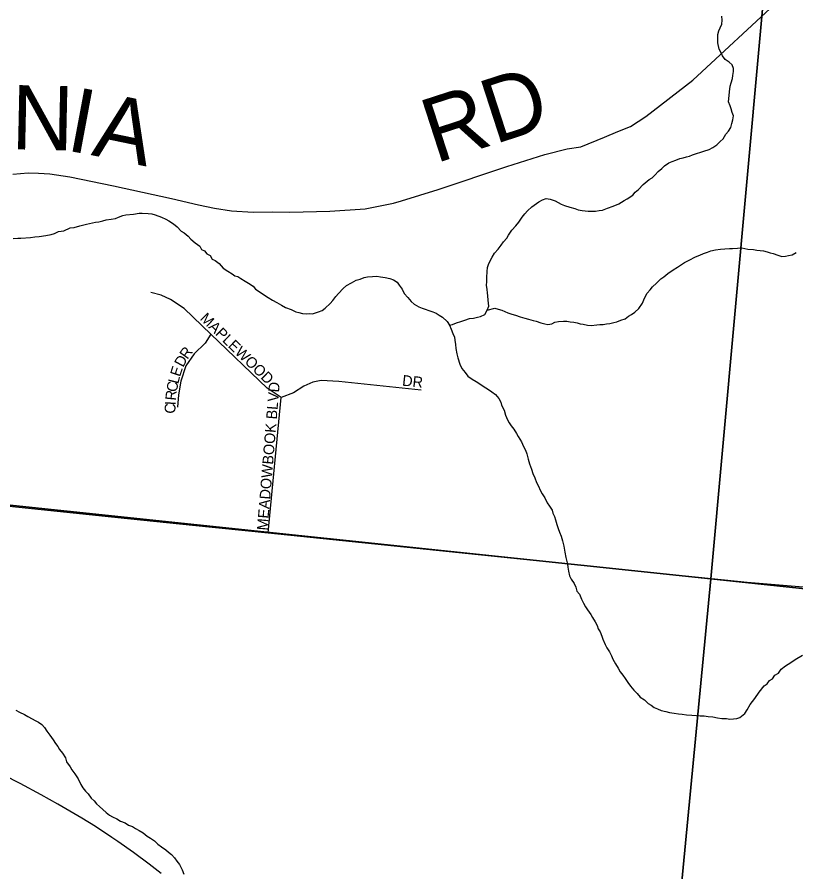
# Model space of a CAD drawing. Extents: x 1310247 to 1664935, y 284496 to 704931.
# Drawn here: x 1494071 to 1497704, y 524060 to 528049 of the extents above; entities that cross this region are included whole.
import ezdxf

# ---------------------------------------------------------------- set-up
doc = ezdxf.new("R2010")
doc.units = 0
for name, color, linetype in [('GM_P_State_Location', 7, 'Continuous'), ('GM_X_County', 7, 'Continuous'), ('GM_X_County_Road_Text', 7, 'Continuous'), ('GM_X_Interstate_Shield', 7, 'Continuous'), ('GM_X_Minor_River_Text', 7, 'Continuous'), ('GM_X_State_Location', 7, 'Continuous'), ('GM_X_Township_Road', 7, 'Continuous')]:
    doc.layers.add(name, color=color, linetype=linetype)

msp = doc.modelspace()

# ---------------------------------------------------------------- linework, layer by layer
at = {"layer": 'GM_X_County'}
for points in [[(1492477.3, 531534), (1492659, 531520.6), (1497814.5, 531020.1), (1497307.8, 525426.7), (1491905.7, 525995.7)], [(1497814.5, 531020.1), (1498155.8, 530987.7), (1503167.8, 530511.9), (1502528.3, 524873.1), (1497307.8, 525426.7)], [(1491905.7, 525995.7), (1497307.8, 525426.7), (1496845.7, 520606.4), (1491422.7, 521127.7)], [(1502528.3, 524873.1), (1502005.1, 520103.9), (1496845.7, 520606.4), (1497307.8, 525426.7)]]:
    msp.add_lwpolyline(points, close=True, dxfattribs=at)
at = {"layer": 'GM_X_County_Road_Text'}
for points in [[(1494050.9, 527315.3), (1494122.3, 527321.3), (1494171, 527320.6), (1494223, 527317.3), (1494317.1, 527303.9), (1494521.2, 527260.6), (1494791.4, 527201.9), (1494917.4, 527172.5), (1494992.2, 527156.5), (1495070.9, 527145.2), (1495171.6, 527138.5), (1495261, 527140.5), (1495343.7, 527138.5), (1495529.2, 527143.2), (1495694, 527153.2), (1495826.7, 527179.9), (1495864, 527191.2), (1496034.8, 527244.6), (1496355.7, 527351.3), (1496532.5, 527408), (1496636.5, 527433.4), (1496701.2, 527442.7), (1496811.9, 527488.5), (1496873.9, 527514.3), (1496932, 527538.8), (1497004.4, 527585.3), (1497222.8, 527753.9), (1497626.3, 528127.4)], [(1492578.2, 525914.5), (1492866, 525884.7), (1493675, 525803.2), (1494585.8, 525708.6), (1494889.5, 525677.9), (1495242.7, 525641.7), (1496673.8, 525494.2)], [(1496673.8, 525494.2), (1497476.3, 525411.4), (1497794, 525385.1), (1497896.9, 525382.2), (1498040.8, 525385.1), (1498115.1, 525389.8), (1498173.1, 525391), (1498226.6, 525387.5), (1498272.8, 525381.6), (1498308.5, 525374.3), (1498363.5, 525363.8), (1498506.8, 525334.5), (1498615.1, 525312), (1498692.6, 525298.8), (1498757.8, 525288.9), (1498864.3, 525275.4), (1499084.9, 525250.9), (1499426, 525216.9), (1499872.4, 525170.4), (1499915.6, 525168.7), (1500893.1, 525061.1), (1502064.3, 524938.6), (1503046.2, 524841), (1507709.5, 524409.8)]]:
    msp.add_lwpolyline(points, dxfattribs=at)
at = {"layer": 'GM_X_Interstate_Shield'}
msp.add_lwpolyline([(1494743.3, 524052.5), (1494687.4, 524096.1), (1494613.5, 524150.5), (1494540.5, 524201.6), (1494512.4, 524220.7), (1494437.2, 524271.5), (1494373.1, 524310.7), (1494260.7, 524376), (1494183.1, 524419.5), (1494084.4, 524472.4), (1493927.7, 524551.6), (1493717.9, 524646), (1493664.1, 524668.8), (1493546.6, 524719.7), (1493386.5, 524784.6), (1493336.5, 524803.8), (1493191.7, 524859.3), (1493020.3, 524924.9), (1492860, 524984.9), (1492713.9, 525043.4), (1492578.8, 525098.3), (1492550, 525109.9)], dxfattribs=at)
at = {"layer": 'GM_X_Minor_River_Text'}
for points in [[(1497401.5, 527742.4), (1497408.2, 527762.2), (1497410.6, 527776.2), (1497413.2, 527794.2), (1497413.7, 527808.2), (1497406.3, 527826.4), (1497392.6, 527838.9), (1497374.9, 527851.4), (1497361.4, 527867.9), (1497355.8, 527882.1), (1497346.3, 527898.4), (1497339.3, 527928.7), (1497340, 527950.7), (1497340.5, 527966.8), (1497345.1, 527984.6), (1497351.6, 527998.5), (1497358.2, 528016.3), (1497360.8, 528034.3), (1497359.4, 528052.3)], [(1496086.4, 526610.5), (1496102.5, 526614), (1496120.9, 526621.5), (1496141.2, 526628.9), (1496159.5, 526634.3), (1496181.8, 526641.7), (1496199.9, 526643.1), (1496218.2, 526648.6), (1496232.4, 526652.1), (1496252.8, 526661.5), (1496263.5, 526681.2), (1496272.1, 526699), (1496270.6, 526713.1), (1496269, 526727.2), (1496267.7, 526747.2), (1496266.1, 526761.3), (1496264.6, 526777.4), (1496261.3, 526797.5), (1496261.8, 526813.6), (1496262.5, 526833.6), (1496263.4, 526861.6), (1496266, 526879.6), (1496270.5, 526893.5), (1496277.1, 526911.3), (1496287.7, 526929), (1496298.3, 526946.7), (1496315.1, 526966.2), (1496329.7, 526983.8), (1496340.3, 526999.5), (1496354.9, 527017.1), (1496363.4, 527030.9), (1496378.2, 527054.5), (1496397, 527073.9), (1496411.6, 527091.5), (1496426.4, 527115.1), (1496439, 527130.8), (1496451.5, 527144.4), (1496472.2, 527163.8), (1496505.2, 527186.8), (1496521.5, 527196.4), (1496539.8, 527201.8), (1496557.8, 527199.2), (1496581.6, 527190.5), (1496595.5, 527184.1), (1496609.3, 527175.6), (1496625.1, 527169.1), (1496649, 527162.4), (1496672.9, 527155.6), (1496688.8, 527149.1), (1496706.8, 527146.5), (1496720.8, 527144.1), (1496734.8, 527143.7), (1496750.9, 527143.2), (1496768.9, 527142.6), (1496787.1, 527146.1), (1496801.2, 527147.6), (1496825.7, 527156.9), (1496852.1, 527166.1), (1496878.6, 527177.3), (1496903.2, 527192.6), (1496917.5, 527200.2), (1496944.2, 527217.4), (1496954.7, 527231.1), (1496969.2, 527244.7), (1496992.1, 527268), (1497019, 527291.2), (1497033.3, 527298.8), (1497047.8, 527312.4), (1497062.4, 527328), (1497078.9, 527341.5), (1497091.4, 527355.1), (1497111.9, 527368.5), (1497126.2, 527374.1), (1497144.5, 527381.6), (1497162.8, 527389), (1497179, 527392.5), (1497193.2, 527396.1), (1497207.4, 527399.7), (1497221.6, 527405.2), (1497239.9, 527412.7), (1497260.2, 527418.1), (1497274.5, 527423.7), (1497298.8, 527430.9), (1497317.2, 527440.4), (1497335.7, 527451.8), (1497350.2, 527467.4), (1497364.8, 527481), (1497377.5, 527502.6), (1497390, 527516.3), (1497400.7, 527534), (1497405.3, 527551.9), (1497409.9, 527569.8), (1497412.5, 527587.7), (1497407, 527603.9), (1497401.5, 527620.1), (1497397.9, 527634.3), (1497390.5, 527652.5), (1497391, 527666.6), (1497394.1, 527700.5), (1497396.9, 527726.5), (1497401.5, 527742.4)], [(1494052.2, 527016.1), (1494074.3, 527017.4), (1494088.4, 527016.9), (1494132.7, 527019.6), (1494152.9, 527023), (1494173, 527024.3), (1494205.3, 527029.4), (1494229.6, 527034.6), (1494245.8, 527038.1), (1494264.2, 527047.6), (1494288.4, 527050.8), (1494319, 527065.9), (1494337.2, 527067.4), (1494363.5, 527074.6), (1494393.9, 527081.7), (1494422.3, 527088.8), (1494436.4, 527092.4), (1494452.6, 527093.9), (1494470.8, 527097.3), (1494487, 527102.8), (1494509.2, 527106.2), (1494529.4, 527109.5), (1494543.7, 527115.1), (1494564, 527122.5), (1494578.2, 527126.1), (1494614.5, 527129), (1494640.8, 527134.2), (1494654.8, 527133.7), (1494682.9, 527132.9), (1494698.9, 527130.4), (1494714.8, 527125.9), (1494744.6, 527114.9), (1494764.4, 527106.3), (1494778.2, 527097.9), (1494799.8, 527083.2), (1494817.5, 527070.6), (1494836.9, 527050), (1494850.7, 527041.5), (1494868.3, 527026.9), (1494881.9, 527012.5), (1494901.5, 526995.8), (1494923, 526979.2), (1494930.6, 526964.9), (1494944.4, 526958.4), (1494956, 526944.1), (1494971.8, 526935.6), (1494981.3, 526919.2), (1494995.2, 526912.8), (1495012.8, 526898.2), (1495032.2, 526877.6), (1495053.8, 526862.9), (1495073.5, 526850.3), (1495087.3, 526841.8), (1495101.2, 526837.4), (1495115, 526828.9), (1495134.7, 526816.3), (1495150.5, 526807.8), (1495172.1, 526793.1), (1495183.7, 526778.7), (1495199.4, 526768.2), (1495221, 526753.5), (1495242.7, 526740.8), (1495262.4, 526728.2), (1495282.1, 526717.5), (1495303.8, 526704.9), (1495323.5, 526694.2), (1495349.3, 526683.4), (1495371.1, 526672.7)], [(1496263.5, 526681.2), (1496300, 526690.1), (1496315.9, 526685.6), (1496331.8, 526681.1), (1496345.7, 526674.7), (1496359.5, 526668.2), (1496379.4, 526661.6), (1496395.3, 526657.1), (1496417.2, 526650.4), (1496439.1, 526643.8), (1496457, 526639.2), (1496478.9, 526632.5), (1496492.9, 526630.1), (1496514.7, 526621.4), (1496532.6, 526616.8), (1496546.6, 526614.4), (1496564.8, 526617.8), (1496579.1, 526625.4), (1496597.3, 526628.8), (1496619.5, 526630.2), (1496635.5, 526629.7), (1496651.5, 526627.2), (1496667.5, 526624.7), (1496683.5, 526622.2), (1496697.4, 526617.7), (1496711.4, 526615.3), (1496731.4, 526610.7), (1496749.4, 526610.1), (1496775.7, 526613.3), (1496789.8, 526614.9), (1496805.8, 526614.4), (1496820, 526617.9), (1496836.1, 526619.5), (1496854.3, 526622.9), (1496868.5, 526626.5), (1496886.8, 526633.9), (1496907.2, 526641.3), (1496923.6, 526652.8), (1496937.9, 526660.4), (1496952.4, 526672), (1496971, 526689.4), (1496987.9, 526713), (1496994.4, 526728.8), (1497003.1, 526746.6), (1497009.6, 526760.4), (1497024.1, 526776), (1497034.6, 526789.7), (1497053.3, 526807.2), (1497074, 526826.6), (1497088.4, 526836.1), (1497107, 526851.6), (1497131.7, 526868.9), (1497152.2, 526882.3), (1497170.7, 526893.7), (1497185, 526903.3), (1497205.5, 526914.7), (1497236.1, 526929.8), (1497256.5, 526937.2), (1497272.8, 526944.7), (1497291.1, 526952.1), (1497307.4, 526957.6), (1497329.7, 526963), (1497351.9, 526966.3), (1497372, 526967.7), (1497394.2, 526969), (1497408.2, 526968.6), (1497432.4, 526969.8), (1497452.5, 526971.2), (1497466.5, 526968.8), (1497480.5, 526966.3), (1497506.5, 526963.5), (1497522.5, 526961), (1497552.5, 526958.1), (1497570.5, 526953.5), (1497584.4, 526949.1), (1497598.3, 526944.7), (1497620.2, 526938), (1497638.1, 526931.4), (1497656.2, 526932.8), (1497670.4, 526936.4), (1497686.6, 526939.9), (1497705, 526949.4)], [(1495371.1, 526672.7), (1495385, 526670.3), (1495403, 526665.7), (1495419, 526663.2), (1495433.1, 526664.8), (1495449.1, 526664.3), (1495463.3, 526667.9), (1495477.6, 526673.4), (1495493.8, 526678.9), (1495508.3, 526690.5), (1495531.1, 526711.9), (1495543.6, 526725.5), (1495558.3, 526745.1), (1495570.8, 526758.7), (1495591.7, 526782.2), (1495608.2, 526795.7), (1495630.7, 526809), (1495653.2, 526820.3), (1495671.5, 526825.8), (1495689.8, 526833.2), (1495706, 526836.7), (1495728.1, 526838), (1495748.3, 526839.4), (1495766.3, 526836.9), (1495788.3, 526834.2), (1495810.2, 526829.5), (1495826.1, 526823), (1495843.8, 526812.4), (1495853.4, 526798.1), (1495866.9, 526779.7), (1495876.2, 526759.3), (1495893.7, 526740.8), (1495909.2, 526722.2), (1495922.8, 526709.8), (1495944.5, 526697.1), (1495960.4, 526690.6), (1495974.3, 526686.2), (1495992.2, 526679.6), (1496010, 526673), (1496025.9, 526666.5), (1496039.7, 526658.1), (1496055.4, 526647.6), (1496076.9, 526628.9), (1496088.4, 526610.5), (1496095.8, 526592.2), (1496103.2, 526571.9), (1496110.7, 526555.7), (1496112.2, 526541.6), (1496115.6, 526521.5), (1496116.9, 526501.4), (1496122.2, 526477.2), (1496127.6, 526459), (1496136.6, 526428.6), (1496146, 526408.3), (1496161.5, 526389.8), (1496173, 526373.4), (1496194.6, 526358.7), (1496212.4, 526348.1), (1496230.1, 526337.5), (1496249.7, 526322.9), (1496265.5, 526314.4), (1496285.1, 526299.8), (1496302.8, 526287.2), (1496318.3, 526268.7), (1496327.8, 526252.4), (1496331.3, 526238.2), (1496342.6, 526213.8), (1496349.9, 526191.5), (1496359.2, 526169.2), (1496366.8, 526154.9), (1496376.3, 526140.6), (1496387.9, 526126.2), (1496401.3, 526105.8), (1496408.9, 526091.5), (1496424.1, 526067), (1496433.5, 526044.7), (1496443, 526028.3), (1496448.4, 526010.1), (1496455.6, 525985.9), (1496460.9, 525963.7), (1496470.2, 525939.3), (1496477.6, 525919), (1496486.9, 525898.7), (1496494.2, 525876.4), (1496503.7, 525860.1), (1496511.2, 525841.8), (1496520.6, 525823.5), (1496532.1, 525805.1), (1496543.4, 525782.7), (1496554.9, 525766.3), (1496566.4, 525748), (1496569.9, 525733.8), (1496577.4, 525717.6), (1496583, 525703.4), (1496588.3, 525681.2), (1496595.7, 525662.9), (1496601.1, 525644.7), (1496608.6, 525626.4), (1496615.9, 525604.1), (1496621.1, 525579.9), (1496626.2, 525551.7)], [(1496626.2, 525551.7), (1496631.5, 525527.5), (1496638.4, 525495.2), (1496640, 525481.1), (1496643.4, 525463), (1496648.7, 525440.8), (1496656.3, 525426.5), (1496669.7, 525406.1), (1496677.1, 525387.8), (1496682.5, 525369.6), (1496694.1, 525355.2), (1496703.4, 525332.9), (1496712.9, 525314.5), (1496722.3, 525296.2), (1496731.9, 525281.9), (1496747.3, 525261.4), (1496754.9, 525247.1), (1496768.2, 525226.7), (1496777.8, 525210.3), (1496781.2, 525194.2), (1496790.8, 525179.9), (1496798.2, 525159.6), (1496803.7, 525145.4), (1496815, 525121), (1496822.5, 525104.7), (1496834, 525086.3), (1496843.4, 525068), (1496850.9, 525051.8), (1496862.3, 525031.4), (1496875.7, 525010.9), (1496885.1, 524992.6), (1496896.7, 524978.2), (1496908.2, 524961.8), (1496919.7, 524943.4), (1496933.2, 524927), (1496948.7, 524908.4), (1496964.2, 524891.9), (1496977.7, 524875.5), (1496997.4, 524862.8), (1497014.9, 524846.3), (1497028.7, 524837.8), (1497042.5, 524827.4), (1497058.3, 524820.9), (1497076.1, 524812.3), (1497098.1, 524807.6), (1497114, 524803.1), (1497136, 524800.4), (1497156, 524797.8), (1497174, 524795.3), (1497194, 524792.7), (1497218.1, 524791.9), (1497240.1, 524789.2), (1497258.2, 524788.7), (1497276.3, 524788.1), (1497294.3, 524785.5), (1497316.3, 524782.8), (1497338.2, 524778.2), (1497358.2, 524775.5), (1497380.3, 524774.9), (1497396.3, 524772.4), (1497412.4, 524773.9), (1497428.5, 524775.4), (1497442.8, 524780.9), (1497465.5, 524798.3), (1497476.1, 524816), (1497491, 524841.6), (1497512, 524869), (1497533.1, 524898.4), (1497556.1, 524927.8), (1497570.5, 524937.3), (1497581.1, 524953), (1497595.4, 524960.6), (1497606, 524978.3), (1497622.4, 524987.8), (1497635, 525005.5), (1497655.6, 525020.9), (1497680.3, 525036.2), (1497700.9, 525051.5), (1497735.6, 525070.5)], [(1494064.2, 524815.1), (1494081.9, 524804.6), (1494105.7, 524793.8), (1494121.5, 524785.3), (1494141.2, 524774.7), (1494155, 524766.2), (1494170.8, 524757.7), (1494186.5, 524747.2), (1494198.1, 524732.8), (1494209.6, 524716.5), (1494223.1, 524698), (1494238.4, 524675.5), (1494249.9, 524659.1), (1494261.5, 524644.7), (1494269.1, 524630.5), (1494282.6, 524614), (1494295.9, 524591.5), (1494301.4, 524573.3), (1494318.7, 524550.8), (1494326.3, 524536.5), (1494339.7, 524518), (1494355, 524493.5), (1494368.2, 524467.1), (1494377.8, 524452.8), (1494389.3, 524436.4), (1494403, 524423.9), (1494416.3, 524403.5), (1494430, 524391), (1494441.6, 524376.6), (1494455.2, 524364.2), (1494470.9, 524351.7), (1494486.5, 524337.2), (1494502.2, 524324.7), (1494515.9, 524316.2), (1494535.8, 524307.6), (1494553.5, 524297), (1494575.3, 524288.3), (1494591, 524277.8), (1494608.9, 524271.2), (1494622.7, 524262.8), (1494640.4, 524252.2), (1494658.2, 524241.7), (1494677.8, 524227), (1494693.5, 524216.5), (1494711.2, 524204), (1494726.8, 524189.5), (1494744.4, 524176.9), (1494764.1, 524162.2), (1494777.8, 524151.8), (1494791.5, 524141.4), (1494805, 524124.9), (1494816.6, 524110.5), (1494828.1, 524094.1), (1494841.4, 524069.7), (1494848.8, 524049.4)]]:
    msp.add_lwpolyline(points, dxfattribs=at)
at = {"layer": 'GM_X_State_Location'}
for points in [[(1495955.7, 526307.4), (1495571, 526347.8), (1495489.4, 526353), (1495450, 526345.1), (1495408.8, 526325.9), (1495360.6, 526295.2), (1495302.8, 526274.1), (1495237.4, 526316.7), (1494974, 526569.5), (1494849.6, 526688.7), (1494786, 526730.8), (1494742.2, 526751.4), (1494694.4, 526764.1)], [(1494974, 526569.5), (1494948.8, 526526.6), (1494896.2, 526476.8), (1494858.2, 526420.7), (1494834.7, 526350.5), (1494823.1, 526285.5), (1494819.5, 526228.8)], [(1495242.7, 525641.7), (1495302.8, 526274.1)]]:
    msp.add_lwpolyline(points, dxfattribs=at)

# ---------------------------------------------------------------- texts
at = {"layer": 'GM_P_State_Location'}
for s, rotation, p in [('MAPLEWOOD', 315.8957, (1494921, 526638.6)), ('R', 54.5047, (1494865.1, 526448.6)), ('D', 61.714, (1494845.2, 526411.3)), ('E', 72.2564, (1494830.8, 526367.6)), ('C', 79.2759, (1494815.2, 526296.1)), ('L', 75.8113, (1494822.4, 526334.2)), ('MEADOWBOOK BLVD', 85.2702, (1495239.2, 525651.7)), ('DR', 353.9946, (1495865.6, 526329.1)), ('R', 84.5286, (1494811.6, 526257.9)), ('C', 86.5736, (1494808, 526196.8)), ('I', 86.617, (1494810.4, 526236.4))]:
    msp.add_text(s, height=50, rotation=rotation, dxfattribs=at).set_placement(p)
at = {"layer": 'GM_X_Township_Road'}
for s, rotation, p in [('RD', 17.9679, (1496021.8, 527364.7)), ('N', 358.7614, (1494042, 527432.1)), ('I', 349.4019, (1494293.1, 527427.7)), ('A', 348.3136, (1494412.7, 527405.3))]:
    msp.add_text(s, height=300, rotation=rotation, dxfattribs=at).set_placement(p)

doc.saveas('drawing.dxf')
